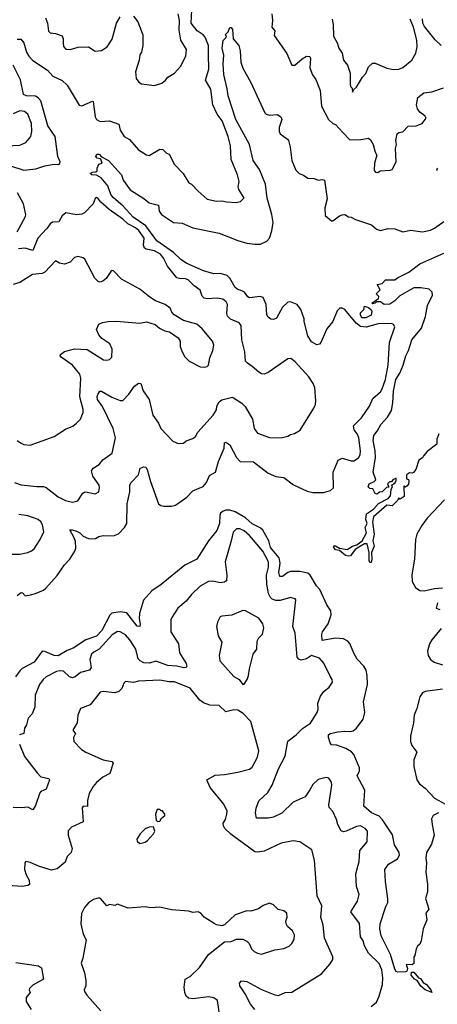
# Model space of a CAD drawing. Extents: x 2056909 to 2160450, y 827444 to 1016825.
# Tile 349 of 501: x 2091435 to 2094596, y 966845 to 974300. Entities that reach past the tile are written whole.
import ezdxf

# ---------------------------------------------------------------- set-up
doc = ezdxf.new("R2010")
doc.units = 0

msp = doc.modelspace()

# ---------------------------------------------------------------- linework, layer by layer
at = {"layer": '0CON10XD'}
for points in [[(2091415, 974154), (2091444.1, 974154.1), (2091465.6, 974125), (2091485.5, 974055), (2091504.6, 974025), (2091535, 973991.2), (2091645, 973917.8), (2091685, 973872.9), (2091755, 973841.1), (2091795, 973805.7), (2091885, 973654), (2091905, 973649.2), (2091985, 973684.2), (2091992, 973682), (2092005.6, 973565.6), (2092016.2, 973545), (2092045, 973528.8), (2092115, 973535.8), (2092185, 973510), (2092195.8, 973465), (2092226.2, 973415), (2092265, 973392), (2092335, 973314.2), (2092395, 973276), (2092415, 973272), (2092495, 973318.8), (2092518.3, 973318.3), (2092545, 973290), (2092565, 973282.5), (2092605.7, 973205), (2092672.5, 973135), (2092715, 973066.2), (2092735.6, 973055.6), (2092785, 973001.2), (2092855, 972942.5), (2092925, 972926.2), (2092965, 972930), (2093001.2, 972921.2), (2093073.9, 972916.1), (2093106.1, 972923.9), (2093131.7, 972948.3), (2093132.5, 972955), (2093093.8, 973015), (2093088.8, 973035), (2093095.8, 973075), (2093084.2, 973125), (2093035, 973242.5), (2093029.6, 973345), (2093013.5, 973415), (2092966.9, 973535), (2092928.5, 973585), (2092896.7, 973656.7), (2092881.2, 973775), (2092842.4, 973842.4), (2092865.9, 973925), (2092864.2, 974035.8), (2092863.7, 974105), (2092838.1, 974168.1), (2092823.5, 974185), (2092777.3, 974215), (2092733.9, 974273.9), (2092740.6, 974425)], [(2092295, 974326.7), (2092328.8, 974285), (2092368, 974185), (2092366, 974105), (2092356, 974055), (2092343.8, 974035), (2092340, 973995), (2092311.2, 973905), (2092315.9, 973855.9), (2092336.8, 973826.8), (2092355.6, 973815.6), (2092455, 973802.5), (2092510.5, 973819.5), (2092538.6, 973841.4), (2092555, 973866.2), (2092606, 973895), (2092653.2, 973946.8), (2092692, 974025), (2092698.6, 974075), (2092655.6, 974145), (2092642.3, 974222.3), (2092644.6, 974295), (2092635.4, 974345)], [(2093344.4, 974345), (2093349.4, 974295), (2093342.5, 974245), (2093365.8, 974215), (2093361.7, 974181.7), (2093455.8, 974045), (2093495, 973956.7), (2093517.5, 973955), (2093573.8, 974005), (2093605, 974024.4), (2093631.7, 974021.7), (2093635.6, 974005.6), (2093631.1, 973935), (2093652.4, 973882.4), (2093676.3, 973846.3), (2093708.2, 973765), (2093718.6, 973645), (2093772, 973545), (2093805, 973513.8), (2093825, 973506.2), (2093881.2, 973445), (2093935, 973390.8), (2094016.9, 973393.1), (2094075, 973403.3), (2094091.7, 973391.7), (2094111.2, 973355), (2094125, 973297.5), (2094138.8, 973275), (2094120, 973215), (2094119.3, 973159.3), (2094127.5, 973145), (2094145, 973143.8), (2094163.8, 973156.2), (2094239.5, 973160.5), (2094255, 973166.7), (2094285.8, 973224.2), (2094280, 973325), (2094288, 973355), (2094281.2, 973385), (2094293.3, 973436.7), (2094305, 973447.1), (2094335, 973450), (2094375, 973494), (2094437, 973497), (2094482.5, 973515), (2094512.5, 973555), (2094503, 973573), (2094465, 973600), (2094446.2, 973625), (2094440, 973655), (2094449.3, 973710.7), (2094495, 973745.5), (2094555, 973754.5), (2094642.5, 973785)], [(2091630, 974315), (2091644.6, 974274.6), (2091652.3, 974212.3), (2091665, 974200.8), (2091705, 974197.1), (2091757.1, 974177.1), (2091764.2, 974155), (2091762.5, 974125), (2091765, 974097.5), (2091785, 974076.7), (2091816.4, 974073.6), (2091877, 974093), (2091955, 974093.8), (2092005, 974063.3), (2092055, 974067.5), (2092096.7, 974095), (2092135.9, 974154.1), (2092166.7, 974275), (2092195, 974322.5)], [(2093799.4, 974305), (2093806.9, 974265), (2093810, 974175), (2093837.5, 974125), (2093850, 974085), (2093875, 974047.5), (2093885.6, 973995), (2093915.7, 973955), (2093936.2, 973895), (2093936.7, 973815), (2093940, 973795), (2093951.7, 973781.7), (2093955, 973752.5), (2093961.7, 973768.3), (2093985, 973790), (2094028.8, 973865), (2094055, 973893.8), (2094075.5, 973944.5), (2094105, 973970), (2094125, 973970.8), (2094215, 973934.2), (2094265, 973924.2), (2094305, 973926), (2094335, 973939.2), (2094402.5, 973995), (2094433.6, 974046.4), (2094444.3, 974095), (2094440.9, 974145), (2094416.5, 974245), (2094391.2, 974305)], [(2094625, 974104.4), (2094579, 974149), (2094499.6, 974249.6), (2094486.8, 974275), (2094485, 974306.9)], [(2093610.5, 970729.5), (2093655, 970720), (2093735, 970720.5), (2093788.8, 970735), (2093811.2, 970755), (2093808, 970875), (2093845.7, 970964.3), (2093875, 970980), (2093945, 970960), (2093965, 970960), (2093998.5, 970981.5), (2094012.7, 971005), (2094015.3, 971035), (2094002.5, 971135), (2093990, 971165), (2093967.8, 971195), (2093961.4, 971225), (2094023.5, 971286.5), (2094083.1, 971375), (2094108.6, 971431.4), (2094165, 971481.4), (2094178.9, 971505), (2094203.6, 971576.4), (2094223.2, 971685), (2094235.4, 971855), (2094274.2, 971975), (2094265, 971992), (2094248.7, 971998.7), (2094148.5, 971998.5), (2094057.8, 971972.2), (2094015, 971978.1), (2093982.2, 972002.2), (2093895, 972105.3), (2093875, 972117), (2093859.2, 972115), (2093838.5, 972095), (2093805.4, 972015), (2093760.1, 971959.9), (2093715, 971856.7), (2093705, 971843.3), (2093685, 971838.8), (2093645, 971861.2), (2093615, 971906.7), (2093587.1, 972015), (2093588.1, 972035), (2093562.5, 972105), (2093535, 972142.9), (2093485, 972164.5), (2093465, 972160.6), (2093425, 972124.2), (2093378.7, 972041.3), (2093355, 972030), (2093335, 972033.8), (2093315, 972048.8), (2093305.8, 972065), (2093300.4, 972145), (2093277.3, 972197.3), (2093255, 972204.6), (2093175, 972195.3), (2093162.4, 972202.4), (2093136, 972236), (2093117.5, 972247.5), (2093085, 972257.8), (2093065, 972271.9), (2093024.3, 972344.3), (2093005, 972362.5), (2092955, 972377.7), (2092905, 972375.2), (2092825, 972399.3), (2092695, 972455.6), (2092653.5, 972483.5), (2092598.5, 972538.5), (2092472.8, 972625), (2092390.2, 972740.2), (2092294.8, 972804.8), (2092217.8, 972887.8), (2092141.9, 972955), (2092125, 972977.5), (2092101.1, 973041.1), (2092052.4, 973102.4), (2092015, 973123.8), (2091980, 973125), (2091967.5, 973135), (2091985, 973146), (2092011.7, 973148.3), (2092020, 973155), (2092020, 973175), (2092033, 973207), (2092060, 973215), (2092050, 973245), (2092043.6, 973246.4), (2092020.8, 973250.8), (2092011.2, 973265), (2092017.7, 973282.3), (2092035, 973282.9), (2092055, 973262.5), (2092108.1, 973235), (2092204.4, 973125), (2092218.6, 973085), (2092271.1, 973011.1), (2092375, 972945.5), (2092415, 972912.5), (2092485, 972896), (2092491.1, 972851.1), (2092507.5, 972825), (2092600, 972765), (2092665, 972759.6), (2092745, 972723.1), (2092945, 972683.1), (2093085, 972628.5), (2093155, 972608.9), (2093215, 972600), (2093258.6, 972601.4), (2093305, 972622.9), (2093325, 972646.2), (2093342.7, 972702.7), (2093352.8, 972765), (2093342.6, 972825), (2093307.9, 972947.9), (2093294.8, 973055), (2093251.2, 973165), (2093203.1, 973233.1), (2093173.3, 973355), (2093070.5, 973545), (2093012.1, 973725), (2093006.2, 973776.2), (2092980.4, 973885), (2092974.6, 973965), (2092981.2, 974031.2), (2092967.5, 974085), (2092976.2, 974143.8), (2092996.4, 974163.6), (2093000, 974175), (2092990, 974185), (2093012.5, 974207.5), (2093025, 974242.5), (2093035, 974242.5), (2093045.6, 974225.6), (2093050, 974155), (2093094, 974105), (2093102.5, 974065), (2093107.9, 973977.9), (2093123.4, 973933.4), (2093185.6, 973825), (2093290, 973595), (2093300, 973585), (2093325, 973577.5), (2093385, 973582), (2093412, 973565), (2093418, 973545), (2093400, 973485), (2093398.8, 973455), (2093406.7, 973435), (2093463.3, 973395), (2093468.8, 973385), (2093481.4, 973335), (2093494.4, 973235), (2093525, 973161.2), (2093550, 973135), (2093583.6, 973123.6), (2093615, 973101.2), (2093665, 973097.5), (2093695, 973085.8), (2093725, 973091.2), (2093742.5, 973085), (2093761.2, 972945), (2093744, 972875), (2093748.3, 972818.3), (2093795, 972778), (2093805, 972778), (2093856, 972814), (2093875, 972823.8), (2093895, 972824), (2093925, 972808), (2093945, 972806), (2093976.3, 972786.3), (2094096.9, 972746.9), (2094135, 972713.8), (2094165, 972704), (2094225, 972718.6), (2094275, 972717.1), (2094335, 972693.8), (2094395, 972705.6), (2094485, 972693.1), (2094545, 972707.1), (2094575, 972720.8), (2094645, 972771.4)], [(2091365, 973194.8), (2091465, 973160.6), (2091558, 973172), (2091625, 973194.5), (2091695, 973206.2), (2091725, 973204), (2091739.2, 973210.8), (2091740.8, 973225), (2091723.5, 973263.5), (2091702.7, 973415), (2091647.2, 973497.2), (2091594.3, 973685), (2091575, 973709.2), (2091555, 973721), (2091485, 973724.1), (2091462.5, 973735), (2091441, 973845), (2091386.4, 973956.4)], [(2091275, 973342.1), (2091435, 973350), (2091479.8, 973370.2), (2091518.6, 973415), (2091525.5, 973455), (2091523.6, 973515), (2091495, 973585.6), (2091471.2, 973605), (2091435, 973610), (2091385, 973588.2)], [(2094598.3, 973158.3), (2094593.3, 973165), (2094600, 973175)], [(2091395, 970797.1), (2091445, 970778.1), (2091565, 970765.5), (2091615, 970764.4), (2091635, 970757.8), (2091725, 970687.1), (2091780.7, 970660.7), (2091835, 970648), (2091875, 970656.2), (2091913.8, 970715), (2091925, 970723.3), (2091935, 970726.2), (2092005, 970711.1), (2092033.8, 970725), (2092039.4, 970755), (2092035.6, 970775), (2091988.1, 970845), (2091978.6, 970885), (2091990.8, 970905), (2092036.8, 970933.2), (2092065, 970968.1), (2092135, 971018.8), (2092158.9, 971135), (2092142.7, 971205), (2092062.6, 971372.6), (2092023.3, 971425), (2092020, 971445), (2092025, 971463.3), (2092042.1, 971487.9), (2092055, 971488), (2092133.3, 971443.3), (2092195, 971415.8), (2092214.2, 971415.8), (2092262, 971465), (2092304, 971525), (2092335, 971548.8), (2092352.5, 971545), (2092370.3, 971490.3), (2092414.6, 971424.6), (2092441.5, 971305), (2092485, 971246.2), (2092502.5, 971205), (2092595, 971108.8), (2092635, 971090), (2092675, 971092.5), (2092695, 971112.5), (2092745, 971130), (2092765, 971144), (2092783.6, 971176.4), (2092900.5, 971305), (2092923.5, 971345), (2092927.3, 971375), (2092945, 971406), (2092965, 971420.8), (2093045, 971441.1), (2093117.2, 971397.2), (2093141.7, 971371.7), (2093197.5, 971275), (2093209.2, 971205), (2093235, 971170), (2093325, 971137.5), (2093415, 971133.1), (2093464.4, 971145.6), (2093485, 971159.4), (2093515, 971166), (2093557.6, 971192.4), (2093662.4, 971357.6), (2093674.5, 971385.5), (2093676.2, 971415), (2093668.2, 971515), (2093655.8, 971545.8), (2093623.1, 971595), (2093519.8, 971709.8), (2093487.5, 971735), (2093465, 971732.9), (2093315, 971628.9), (2093285, 971616.7), (2093265, 971619.5), (2093245, 971630.9), (2093195, 971675.4), (2093158.3, 971698.3), (2093144.3, 971715.7), (2093139.1, 971785), (2093115.4, 971875), (2093111.4, 971985), (2093095, 972005.8), (2093031.7, 972031.7), (2093008.8, 972055), (2093002.5, 972075), (2093007.5, 972145), (2092998, 972165), (2092973.3, 972185), (2092929.1, 972190.9), (2092855, 972187.5), (2092832, 972192), (2092815, 972206.7), (2092801.9, 972251.9), (2092754.7, 972284.7), (2092709.8, 972329.8), (2092688.7, 972338.7), (2092645, 972339.5), (2092625, 972346.9), (2092553.4, 972433.4), (2092524.5, 972495), (2092501.8, 972525), (2092455, 972550), (2092391.8, 972561.7), (2092379.7, 972569.7), (2092373, 972593), (2092376.9, 972645), (2092336.1, 972705), (2092312.2, 972725), (2092254.2, 972754.2), (2092215, 972789.6), (2092112.1, 972862.1), (2092048.1, 972918.1), (2092025, 972950), (2092015, 972953.3), (2092005, 972946.7), (2091990, 972905), (2091925, 972837.8), (2091905, 972828.1), (2091865, 972822.5), (2091785, 972837.5), (2091756.9, 972815), (2091730, 972770), (2091682.3, 972767.7), (2091665, 972755.6), (2091640.2, 972719.8), (2091570.9, 972645), (2091535, 972552), (2091475, 972569.5), (2091425, 972565.8)], [(2091416.6, 972693.4), (2091478.8, 972811.2), (2091480.5, 972825), (2091462.5, 972905), (2091418.9, 972988.9)], [(2091415, 971114.2), (2091445, 971092.5), (2091465, 971084.3), (2091515, 971079.2), (2091696.8, 971143.2), (2091780.3, 971199.7), (2091836.8, 971223.2), (2091865.6, 971244.4), (2091894.2, 971275.8), (2091915.6, 971325), (2091915, 971347.5), (2091889.3, 971445), (2091897.7, 971585), (2091890, 971615), (2091833.3, 971685), (2091748.8, 971745), (2091740, 971755), (2091743.3, 971765), (2091775, 971787.5), (2091850.7, 971809.3), (2091945, 971803.3), (2092070, 971725), (2092095, 971722), (2092115, 971726.7), (2092131.2, 971745), (2092135.6, 971805), (2092116, 971845), (2092056.6, 971886.6), (2092033.8, 971915), (2092016.2, 971955), (2092033.8, 971995), (2092062, 972008), (2092105, 972015.6), (2092167.4, 972017.4), (2092345, 972001.9), (2092395, 972012.9), (2092461.2, 971991.2), (2092492.5, 971965), (2092534.2, 971944.2), (2092567.7, 971937.7), (2092635, 971892.5), (2092650, 971865), (2092650, 971825), (2092663.8, 971785), (2092685, 971747.5), (2092717.5, 971715), (2092800.7, 971670.7), (2092835, 971668.8), (2092853.3, 971675), (2092863.8, 971685), (2092875, 971740), (2092898, 971795), (2092903.8, 971835), (2092895, 971866.2), (2092815, 971959.2), (2092775, 971995.7), (2092675, 972023.3), (2092603.3, 972065), (2092586.7, 972085), (2092573.3, 972115), (2092535, 972143.8), (2092461.7, 972171.7), (2092418.6, 972198.6), (2092345, 972259.2), (2092205.9, 972335.9), (2092145, 972397.5), (2092135, 972400), (2092125, 972393.3), (2092088.8, 972341.2), (2092065, 972321.2), (2092045, 972313.8), (2092027.7, 972317.7), (2092003.4, 972343.4), (2091926.8, 972486.8), (2091915, 972498), (2091875, 972508), (2091849.5, 972500.5), (2091815.7, 972464.3), (2091775, 972448), (2091735, 972455.8), (2091705, 972473.3), (2091625, 972388.7), (2091605, 972379.7), (2091530.3, 972369.7), (2091435, 972310.8), (2091384.6, 972295.4)], [(2094608.1, 971165), (2094592.5, 971125), (2094593.3, 971085), (2094520.5, 971029.5), (2094491.2, 970998.8), (2094485, 970982.5), (2094457.5, 970965), (2094433.3, 970895), (2094415, 970872.5), (2094405, 970867.5), (2094385, 970870), (2094363.3, 970855), (2094363.6, 970823.6), (2094378.3, 970818.3), (2094380, 970805), (2094377, 970783), (2094368.3, 970771.7), (2094355, 970760), (2094345, 970770), (2094342.5, 970765), (2094345, 970690), (2094315, 970670), (2094301.7, 970678.3), (2094298.3, 970661.7), (2094255, 970620), (2094214.6, 970625.4), (2094112.2, 970535), (2094104.5, 970495.5), (2094117.3, 970405), (2094107.3, 970355), (2094117.3, 970315), (2094097.3, 970265), (2094100, 970215), (2094095, 970190), (2094085, 970189.2), (2094079.6, 970205), (2094081.1, 970265), (2094065, 970332.5), (2094045, 970332.5), (2094002.7, 970307.3), (2093975, 970288.1), (2093938.3, 970241.7), (2093925, 970236.8), (2093902.3, 970242.3), (2093855, 970280.6), (2093825, 970285.6), (2093811.5, 970308.5), (2093814.5, 970315.5), (2093825, 970316.2), (2093855, 970298.5), (2093915, 970288.7), (2093955, 970312.7), (2093987.1, 970322.9), (2094026.3, 970353.7), (2094059.5, 970415), (2094050, 970455), (2094065.6, 970485), (2094055.6, 970515.6), (2094061.4, 970558.6), (2094113.1, 970595), (2094152.3, 970637.7), (2094225, 970674.5), (2094241.4, 970695), (2094247, 970743), (2094256.7, 970765), (2094250, 970775), (2094276, 970794), (2094285, 970810), (2094285, 970827.5), (2094260, 970815), (2094248.3, 970801.7), (2094235, 970800), (2094220, 970785), (2094228.3, 970761.7), (2094211.7, 970758.3), (2094180, 970725), (2094158.3, 970721.7), (2094141.7, 970708.3), (2094125, 970712.5), (2094107.5, 970747.5), (2094085, 970750), (2094072.5, 970762.5), (2094080, 970785), (2094117.5, 970802.5), (2094130, 970815), (2094110, 970875), (2094129.4, 970985), (2094124.6, 971034.6), (2094110, 971115), (2094115, 971152.5), (2094142, 971185), (2094169.2, 971235), (2094220, 971290), (2094248.3, 971341.7), (2094260.4, 971399.6), (2094263.5, 971486.5), (2094282.3, 971575), (2094311.9, 971625), (2094337.3, 971685), (2094356.9, 971755), (2094377.5, 971795), (2094404.4, 971875), (2094477.1, 971965), (2094506.9, 972053.1), (2094522.6, 972135), (2094559.6, 972215), (2094557.3, 972237.3), (2094535, 972258.8), (2094471.2, 972271.2), (2094419.8, 972270.2), (2094311.7, 972208.3), (2094275, 972171.9), (2094237, 972147), (2094195, 972144.4), (2094165, 972163.3), (2094137, 972163), (2094125, 972153.8), (2094105, 972150), (2094100, 972155), (2094151.7, 972188.3), (2094152.5, 972205), (2094132.5, 972225), (2094162.5, 972255), (2094140, 972295), (2094178.3, 972301.7), (2094205, 972330), (2094275, 972330), (2094295, 972346.7), (2094380.5, 972389.5), (2094465, 972451.2), (2094645, 972532)], [(2094055, 972042), (2094025, 972044), (2094014.1, 972065.9), (2094015, 972080), (2094040, 972105), (2094045, 972130), (2094075, 972120), (2094095, 972102.5), (2094099.5, 972089.5), (2094095, 972063.8), (2094055, 972042)], [(2091415, 969940.9), (2091445, 969962.2), (2091455, 969960.8), (2091475, 969937.8), (2091515.5, 969944.5), (2091555, 969954.5), (2091615, 969981.1), (2091632.9, 969995), (2091719.3, 970090.7), (2091775, 970172), (2091814.5, 970215.5), (2091851.9, 970275), (2091860.5, 970299.5), (2091858.3, 970348.3), (2091848, 970378), (2091813.3, 970436.7), (2091832, 970438), (2091865, 970428.6), (2091888.8, 970415), (2091915, 970388.8), (2091955, 970370.8), (2091978.3, 970368.3), (2092008, 970372), (2092032.7, 970387.3), (2092065.8, 970394.2), (2092145, 970392.7), (2092182.6, 970407.4), (2092229.1, 970455), (2092244.6, 970485), (2092248.1, 970635), (2092268.1, 970725), (2092268.8, 970775), (2092275, 970793.3), (2092333.8, 970855), (2092345.6, 970904.4), (2092375, 970914.3), (2092390.8, 970910.8), (2092400.8, 970895), (2092425.9, 970804.1), (2092485, 970633.8), (2092502.1, 970622.1), (2092525, 970616.9), (2092585, 970615.5), (2092615, 970624.6), (2092699.1, 970685), (2092746.6, 970733.4), (2092824.6, 970765), (2092849.6, 970795), (2092870.6, 970849.4), (2092916.7, 970875), (2092940, 970955), (2092981.5, 971055), (2092984.2, 971095.8), (2092995, 971101.2), (2093025, 971082), (2093075, 970985.7), (2093105, 970954.5), (2093205, 970951.9), (2093315.4, 970865.4), (2093375, 970841.1), (2093433.9, 970833.9), (2093508.3, 970778.3), (2093610.5, 970729.5)], [(2094650.9, 970665), (2094518.5, 970525), (2094479.7, 970469.7), (2094442.5, 970405), (2094431.1, 970365), (2094422.7, 970215), (2094402.6, 970097.4), (2094405.6, 970045), (2094431.7, 970001.7), (2094465, 969978), (2094496.1, 969976.1), (2094575, 969994.3), (2094635, 969999.2)], [(2091325, 970252.9), (2091435, 970254.2), (2091495, 970266), (2091525, 970278), (2091545, 970294.2), (2091590.3, 970365), (2091617.5, 970422.5), (2091607.5, 970475), (2091595, 970497.5), (2091575, 970516.1), (2091495, 970543.8), (2091427.6, 970552.4)], [(2094605.4, 968294.6), (2094565, 968274), (2094551.4, 968248.6), (2094557.3, 968205), (2094572.8, 968125), (2094552.4, 968057.6), (2094515.7, 967995), (2094509.3, 967950.7), (2094513.5, 967915), (2094509.6, 967845), (2094521.9, 967755), (2094521.1, 967695), (2094508.1, 967645), (2094531.2, 967565), (2094510, 967535), (2094516.2, 967485), (2094490, 967415), (2094474.2, 967325), (2094465, 967300), (2094446.7, 967285), (2094436.2, 967265), (2094426.7, 967215), (2094417.5, 967202.5), (2094417.5, 967152.5), (2094405, 967142.5), (2094360, 967145), (2094370.8, 967115), (2094364.4, 967095.6), (2094355, 967089.2), (2094296.7, 967086.7), (2094285, 967092.5), (2094275, 967111.2), (2094241.9, 967221.9), (2094172.4, 967362.4), (2094161.1, 967415), (2094163.4, 967453.4), (2094206.2, 967586.2), (2094221.4, 967615), (2094222.7, 967642.7), (2094204.2, 967775), (2094199.6, 967865), (2094227.7, 967905), (2094294.6, 967945), (2094309.3, 967975), (2094308.1, 967995), (2094272.9, 968052.9), (2094257.2, 968127.2), (2094181.9, 968241.9), (2094155, 968270.2), (2094098.2, 968295), (2094041.1, 968345), (2094047.6, 968465), (2093988.5, 968575), (2094006.4, 968613.6), (2094006.7, 968635), (2093963.3, 968735), (2093945.9, 968755.9), (2093902.6, 968782.6), (2093835, 968806.1), (2093795, 968810), (2093785, 968823.3), (2093771.3, 968865), (2093771.4, 968885), (2093785.5, 968894.5), (2093843.3, 968906.7), (2093895, 968912.9), (2093935, 968909.1), (2093958.1, 968915), (2093985.4, 968935), (2094036.2, 969005), (2094047.5, 969055), (2094038.2, 969135), (2094067.5, 969265), (2094065.5, 969335), (2094057.8, 969375), (2094039.5, 969405), (2093988.9, 969458.9), (2093963.6, 969503.6), (2093935, 969577.1), (2093919.2, 969595), (2093885, 969611.5), (2093825, 969616.2), (2093725, 969600), (2093721.5, 969645), (2093728.2, 969665), (2093771.2, 969725), (2093791.5, 969795), (2093790.6, 969825), (2093758.8, 969868.8), (2093706.2, 969985), (2093682.8, 970012.8), (2093633.7, 970095), (2093615, 970109.2), (2093555, 970121.3), (2093485, 970122.4), (2093465, 970114.6), (2093425, 970084.6), (2093405, 970084.4), (2093397.6, 970115), (2093407.1, 970185), (2093398.9, 970225), (2093334.5, 970304.5), (2093321.4, 970355), (2093274.3, 970435), (2093255, 970453.6), (2093195, 970482.7), (2093145, 970528), (2093065, 970572.8), (2093025, 970585.2), (2092995, 970585.6), (2092975, 970580), (2092955.5, 970564.5), (2092948.9, 970545), (2092947.7, 970485), (2092926.6, 970433.4), (2092862.9, 970355), (2092775, 970216), (2092685, 970168.8), (2092505.3, 970024.7), (2092435.6, 969975), (2092372.7, 969905), (2092341.4, 969805), (2092340, 969765), (2092347.9, 969722.1), (2092344.2, 969705.8), (2092325, 969708.1), (2092245, 969808.8), (2092195, 969815.3), (2092132.6, 969807.4), (2092117.7, 969792.3), (2092057.2, 969675), (2092015, 969632), (2091935, 969603.5), (2091839.4, 969540.6), (2091795, 969524.4), (2091727.1, 969482.9), (2091695, 969484.7), (2091625, 969515.5), (2091605, 969517.8), (2091545.4, 969435), (2091453.5, 969386.5), (2091435, 969370.3), (2091402.1, 969325)], [(2094095, 966829.2), (2094135, 966861.2), (2094155.7, 966905), (2094180.8, 966995), (2094184.7, 967045), (2094176.6, 967105), (2094155, 967153.1), (2094075, 967231.4), (2094045, 967286.2), (2094034.5, 967324.5), (2094015.6, 967355), (2094006.6, 967456.6), (2093940.8, 967545), (2093992.5, 967625), (2094004.2, 967675), (2093985.6, 967735.6), (2093978.3, 967831.7), (2094005.7, 967925), (2094010, 968010), (2094066.2, 968075), (2094068.8, 968155), (2094050, 968175), (2094015, 968195.8), (2093985, 968191.4), (2093905, 968154.4), (2093885, 968150), (2093867.5, 968157.5), (2093842, 968205), (2093832, 968245), (2093806, 968305), (2093778, 968335), (2093776, 968355), (2093798, 968505), (2093795.8, 968525.8), (2093775.8, 968555.8), (2093755, 968561.2), (2093695, 968545.8), (2093655, 968508.6), (2093630.4, 968469.6), (2093595, 968416.2), (2093505.7, 968374.3), (2093418.5, 968291.5), (2093355, 968262.5), (2093315, 968253.1), (2093227.5, 968255), (2093220.6, 968295), (2093225, 968330), (2093246, 968385), (2093312.6, 968447.4), (2093347.1, 968502.9), (2093395, 968628.8), (2093445.4, 968724.6), (2093465, 968837.5), (2093526.7, 968885), (2093575, 968934), (2093635.4, 968974.6), (2093686, 969055), (2093693.9, 969076.1), (2093692.5, 969125), (2093712.4, 969177.6), (2093737.8, 969212.2), (2093778, 969245), (2093804, 969285), (2093800.8, 969305), (2093785, 969330), (2093737.4, 969427.4), (2093703.8, 969465), (2093645, 969485.5), (2093605, 969460), (2093565, 969450), (2093547.5, 969457.5), (2093534.1, 969474.1), (2093520.6, 969655), (2093502.9, 969705), (2093526.4, 969906.4), (2093520, 969915), (2093485, 969926.2), (2093406.5, 969903.5), (2093375, 969902.1), (2093345, 969912.5), (2093333.2, 969925), (2093318.2, 969955), (2093304.7, 970025), (2093303.2, 970095), (2093318.2, 970155), (2093318.1, 970195), (2093275.2, 970275.2), (2093175.5, 970395), (2093135, 970429.6), (2093100, 970445), (2093075.6, 970444.4), (2093051.3, 970418.7), (2093035.6, 970354.4), (2092990.9, 970195), (2093003.8, 970095), (2092999.4, 970050.6), (2092985, 970040.6), (2092955, 970035.6), (2092895, 970047.9), (2092864.6, 970045.4), (2092800.2, 970009.8), (2092735, 969947.1), (2092695, 969896.9), (2092632.5, 969845), (2092585.5, 969774.5), (2092580, 969755), (2092579.2, 969665), (2092637.5, 969575), (2092645.6, 969505), (2092695.4, 969425), (2092700, 969405), (2092694.4, 969395.6), (2092677.2, 969392.8), (2092625, 969406.1), (2092555, 969409.3), (2092465, 969443.8), (2092416.6, 969426.6), (2092375, 969430), (2092346, 969445), (2092331.7, 969461.7), (2092314.4, 969535), (2092301.9, 969555), (2092269.1, 969605), (2092235, 969643.3), (2092195, 969665.6), (2092175, 969666.5), (2092135, 969641.8), (2092035, 969534.6), (2091995, 969512.2), (2091977.8, 969495), (2091964.5, 969455), (2091975.6, 969395), (2091962, 969375), (2091895, 969357.3), (2091855, 969323.3), (2091835, 969316.4), (2091811.1, 969325), (2091765, 969367.3), (2091735, 969370.6), (2091713.3, 969365), (2091635.5, 969324.5), (2091612.9, 969305), (2091584.2, 969265), (2091550.6, 969185), (2091548, 969095), (2091530, 969045), (2091498.6, 969011.4), (2091485, 968960), (2091470, 968935), (2091466.7, 968895), (2091434.3, 968885.7)], [(2094598.8, 969885), (2094587.5, 969845), (2094615, 969833.3)], [(2093125, 969267.5), (2093135, 969270), (2093157.5, 969305), (2093166.4, 969333.6), (2093173.9, 969386.1), (2093203, 969497), (2093229.2, 969535), (2093233.3, 969595), (2093245, 969619.2), (2093273, 969647), (2093282.9, 969695), (2093274.3, 969725), (2093245, 969768), (2093145, 969823.8), (2093125, 969826.2), (2093039.7, 969790.3), (2092965, 969784), (2092951.9, 969778.1), (2092931.2, 969738.8), (2092924, 969705), (2092936.7, 969635), (2092965.8, 969585.8), (2092944.2, 969485), (2092949.2, 969445), (2093055, 969326.2), (2093095, 969303.3), (2093125, 969267.5)], [(2094625, 969690), (2094554, 969605), (2094536, 969575), (2094521.7, 969518.3), (2094527.5, 969485), (2094545.8, 969455), (2094572.5, 969435), (2094635, 969414.6)], [(2092606.1, 969286.1), (2092565, 969285.5), (2092495, 969298.2), (2092335, 969290.5), (2092295, 969280.5), (2092235, 969288.8), (2092223.5, 969276.5), (2092208.6, 969235), (2092185, 969212.9), (2092155, 969203.3), (2092066.9, 969213.1), (2092045, 969207.5), (2091968.2, 969111.8), (2091896, 969085), (2091874.3, 969035), (2091869.4, 968975), (2091838.8, 968925), (2091840, 968915), (2091858, 968895), (2091841.9, 968865), (2091843.4, 968833.4), (2091902, 968775), (2091935, 968754.3), (2092065.3, 968695.3), (2092132.8, 968682.8), (2092141.1, 968671.1), (2092116.6, 968593.4), (2092065, 968565.6), (2092015.7, 968525), (2091990.6, 968495), (2091959.8, 968440.2), (2091947.7, 968387.7), (2091948.3, 968341.7), (2091915, 968346.2), (2091908, 968332), (2091914, 968226), (2091827.5, 968185), (2091801.2, 968158.8), (2091800.8, 968125), (2091832, 968025), (2091824, 967995), (2091795, 967964), (2091779.4, 967920.6), (2091719.2, 967870.8), (2091675, 967860.9), (2091585, 967887.5), (2091515, 967918.8), (2091480, 967925), (2091473.3, 967915), (2091472, 967865), (2091484.4, 967824.4), (2091506.2, 967783.8), (2091508.3, 967751.7), (2091496.1, 967743.9), (2091453.9, 967736.1), (2091345, 967744.6)], [(2093215, 966804.6), (2093182.1, 966845), (2093142.1, 966925), (2093102.2, 966985), (2093098.6, 967005), (2093115, 967022.5), (2093155, 967017.5), (2093265, 966956.2), (2093365, 966915.5), (2093395, 966911.9), (2093445, 966934.2), (2093495, 966936), (2093687.5, 967055), (2093720, 967075), (2093785, 967150), (2093804.2, 967185), (2093804.3, 967205), (2093741.9, 967345), (2093732.2, 967445), (2093713.5, 967505), (2093721.4, 967591.4), (2093685.7, 967665), (2093665.7, 967935.7), (2093646.7, 968015), (2093555.6, 968075.6), (2093505, 968081.9), (2093413.3, 968065), (2093285, 968003.3), (2093233.3, 967996.7), (2093215, 968000.3), (2093031.9, 968131.9), (2092988.6, 968175), (2092977.1, 968195), (2092974.4, 968215), (2092992, 968245), (2093004, 968285), (2093005, 968307.5), (2092980.9, 968360.9), (2092877, 968487), (2092852, 968545), (2092915, 968580), (2092986, 968584), (2093085, 968602.2), (2093175, 968626), (2093195, 968641.2), (2093234.4, 968715), (2093245.6, 968765), (2093184.6, 968985), (2093125.6, 969045.6), (2093085, 969071.2), (2093055, 969074), (2092995, 969060), (2092945, 969106), (2092875, 969108.5), (2092825, 969127.6), (2092798.5, 969148.5), (2092725, 969239.1), (2092606.1, 969286.1)], [(2094635, 969230.8), (2094505, 969214.4), (2094485, 969204), (2094465, 969173.3), (2094441.5, 969085), (2094420.5, 969035), (2094416.7, 968975), (2094394.5, 968875), (2094394.4, 968835), (2094402.5, 968805), (2094440.8, 968755), (2094418.6, 968695), (2094417.8, 968645), (2094441.5, 968545), (2094461.1, 968515), (2094505, 968482.5), (2094574.7, 968404.7), (2094685, 968343.8)], [(2091434.3, 968814.3), (2091471.7, 968721.7), (2091566.9, 968596.9), (2091595, 968568), (2091655, 968555.7), (2091661.4, 968545), (2091635.6, 968474.4), (2091595, 968455.6), (2091587.5, 968445), (2091555, 968350), (2091535, 968317.5), (2091495, 968336.2), (2091445, 968332), (2091385, 968335.8)], [(2092478.3, 968228.3), (2092495, 968232.5), (2092507, 968253), (2092532.5, 968275), (2092532.5, 968285), (2092515, 968310), (2092505, 968310), (2092495, 968320), (2092475, 968320), (2092463.3, 968285), (2092468.3, 968238.3), (2092478.3, 968228.3)], [(2092345, 968062.5), (2092385, 968073.3), (2092402.5, 968085), (2092447.5, 968135), (2092456.7, 968155), (2092448.3, 968188.3), (2092413.6, 968186.4), (2092385, 968172.5), (2092347.5, 968135), (2092322.5, 968095), (2092325, 968080), (2092345, 968062.5)], [(2092950.8, 966755), (2092933, 966873), (2092905, 966892.9), (2092865, 966900), (2092746.5, 966886.5), (2092711.4, 966891.4), (2092695.8, 966905.8), (2092684.3, 966934.3), (2092680.9, 966975), (2092688, 967035), (2092724.5, 967055.5), (2092795, 967124), (2092865, 967222.5), (2092985, 967318.8), (2093035, 967321.2), (2093075, 967336.7), (2093125, 967337.5), (2093155, 967322.5), (2093172.5, 967305), (2093190, 967265), (2093210, 967245), (2093235, 967230.8), (2093265, 967224), (2093365, 967257.5), (2093435, 967266), (2093475, 967284), (2093495, 967303.8), (2093512.5, 967335), (2093515, 967370), (2093499.7, 967399.7), (2093462.5, 967435), (2093452.5, 967455), (2093450, 967475), (2093460, 967505), (2093456.7, 967535), (2093435, 967553.3), (2093392.3, 967562.3), (2093355, 967597.5), (2093325, 967610), (2093276.7, 967593.3), (2093241.7, 967568.3), (2093185, 967548.8), (2093155, 967551.2), (2093065, 967523.3), (2092985, 967446.7), (2092965, 967440), (2092925, 967446.2), (2092905.9, 967455.9), (2092831.2, 967505), (2092806.7, 967535), (2092785, 967544), (2092745, 967539.4), (2092715, 967548.8), (2092585, 967559.3), (2092495, 967578.9), (2092425.6, 967574.4), (2092385, 967581.5), (2092255, 967572.9), (2092175, 967603.8), (2092155, 967592), (2092115, 967600), (2092095, 967590.8), (2092046.9, 967646.9), (2092035, 967651.4), (2091992.9, 967637.1), (2091956.1, 967613.9), (2091925, 967576.7), (2091901.7, 967531.7), (2091896.2, 967455), (2091914.4, 967375), (2091937.3, 967332.7), (2091912.5, 967195), (2091900, 967155), (2091924.1, 967084.1), (2091935.4, 967025), (2091935.4, 966985), (2091923.2, 966955), (2091925, 966942), (2091943.2, 966913.2), (2092050, 966795)], [(2091405, 967160), (2091576.7, 967136.7), (2091600.9, 967120.9), (2091616, 967035), (2091535, 966989.2), (2091509.2, 966965), (2091505.8, 966955), (2091514.3, 966935), (2091482.7, 966897.3), (2091482.5, 966865), (2091521.4, 966805)], [(2094555, 966933.3), (2094503.8, 966953.8), (2094471.1, 966981.1), (2094445, 967023.8), (2094424.4, 967034.4), (2094397.5, 967065), (2094402.1, 967087.9), (2094418.1, 967088.1), (2094454.2, 967044.2), (2094469.1, 967039.1), (2094490.1, 967010.1), (2094515.7, 966995.7), (2094546.2, 966955), (2094555, 966933.3)]]:
    msp.add_lwpolyline(points, dxfattribs=at)

doc.saveas('drawing.dxf')
